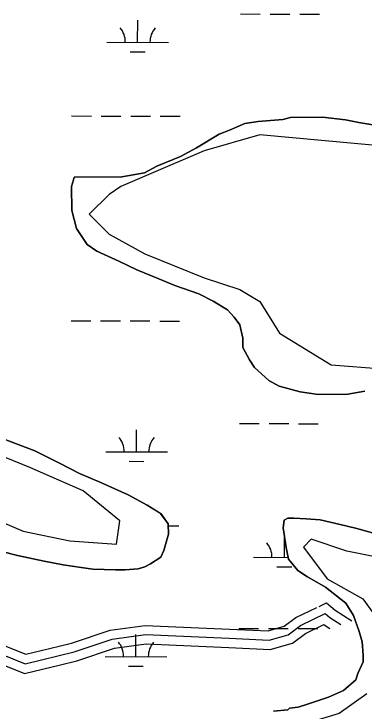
# Model space of a CAD drawing. Extents: x 3161615 to 3199515, y 867541 to 892976.
# Drawn here: x 3169098 to 3169667, y 888164 to 889296 of the extents above; entities that cross this region are included whole.
import ezdxf

# ---------------------------------------------------------------- set-up
doc = ezdxf.new("R2010")
doc.units = 0
for name, color, linetype in [('V-ROAD-CNTR', 7, 'Continuous'), ('V-SITE-VEGE', 7, 'Continuous'), ('V-TOPO-SHOR', 7, 'Continuous'), ('V-WETL-SWMP', 7, 'Continuous')]:
    doc.layers.add(name, color=color, linetype=linetype)

msp = doc.modelspace()

# ---------------------------------------------------------------- linework, layer by layer
at = {"layer": 'V-ROAD-CNTR'}
for points in [[(3168722.4, 888420.5), (3168743, 888405.2), (3168810.2, 888353), (3168876.8, 888333), (3168942, 888324.6), (3169061.1, 888278.4), (3169117.7, 888256), (3169171.5, 888269)], [(3168711.5, 888391.2), (3168724.8, 888381.3), (3168796.3, 888325.9), (3168870.5, 888303.6), (3168934.6, 888295.3), (3169050.2, 888250.5), (3169115.5, 888224.6), (3169173.5, 888238.6)], [(3169593.5, 888333.6), (3169605.8, 888339.5), (3169619.9, 888327.6), (3169646.9, 888310.3)], [(3169171.5, 888269), (3169191.7, 888273.9), (3169254.3, 888294.9), (3169311.3, 888302.7), (3169448.2, 888296.7), (3169510.9, 888293.8), (3169536.7, 888301.2), (3169555.8, 888315.5), (3169589.9, 888331.8)], [(3169055.6, 888264.4), (3169116.6, 888240.3), (3169195.9, 888259.5), (3169257.7, 888280.2), (3169312, 888287.7), (3169447.6, 888281.7), (3169512.6, 888278.7), (3169543.5, 888287.5), (3169563.6, 888302.6), (3169603.5, 888321.8), (3169611, 888315.5), (3169628.9, 888304.1)], [(3169173.5, 888238.6), (3169200, 888245), (3169261.2, 888265.5), (3169312.7, 888272.6), (3169446.9, 888266.8), (3169514.4, 888263.6), (3169550.3, 888273.9), (3169571.4, 888289.7), (3169601.3, 888304), (3169602.1, 888303.4), (3169610.8, 888297.8)]]:
    msp.add_lwpolyline(points, dxfattribs=at)
at = {"layer": 'V-SITE-VEGE'}
for p, q in [((3169547, 889127.8), (3169599.4, 889128.3)), ((3169599.4, 889128.3), (3169636.5, 889123.9)), ((3169448.4, 889107), (3169473, 889118)), ((3169473, 889118), (3169494.6, 889121.2)), ((3169494.6, 889121.2), (3169534.7, 889124.6)), ((3169534.7, 889124.6), (3169547, 889127.8)), ((3169636.5, 889123.9), (3169658.1, 889119.5)), ((3169658.1, 889119.5), (3169695.2, 889113.6)), ((3169431.5, 889100.6), (3169448.4, 889107)), ((3169394.7, 889078.7), (3169431.5, 889100.6)), ((3169368.6, 889064.6), (3169394.7, 889078.7)), ((3169330.1, 889048.9), (3169368.6, 889064.6)), ((3169310.2, 889037.9), (3169330.1, 889048.9)), ((3169273.2, 889031.5), (3169310.2, 889037.9)), ((3169191.6, 889015.4), (3169194.6, 889026.2)), ((3169194.6, 889026.2), (3169196.1, 889030.8)), ((3169196.1, 889030.8), (3169273.2, 889031.5)), ((3169191.9, 888976.8), (3169191.6, 889015.4)), ((3169199.9, 888947.6), (3169191.9, 888976.8)), ((3169217, 888921.5), (3169199.9, 888947.6)), ((3169232.6, 888910.8), (3169217, 888921.5)), ((3169268.2, 888894.1), (3169232.6, 888910.8)), ((3169297.6, 888880.5), (3169268.2, 888894.1)), ((3169333.2, 888865.4), (3169297.6, 888880.5)), ((3169359.5, 888854.8), (3169333.2, 888865.4)), ((3169398.2, 888841.2), (3169359.5, 888854.8)), ((3169421.4, 888829.1), (3169398.2, 888841.2)), ((3169444.7, 888815.4), (3169421.4, 888829.1)), ((3169455.6, 888803.1), (3169444.7, 888815.4)), ((3169464.9, 888790.9), (3169455.6, 888803.1)), ((3169469.7, 888769.3), (3169464.9, 888790.9)), ((3169469.9, 888753.9), (3169469.7, 888769.3)), ((3169480.8, 888733.9), (3169469.9, 888753.9)), ((3169488.6, 888721.7), (3169480.8, 888733.9)), ((3169511.9, 888700.3), (3169488.6, 888721.7)), ((3169529, 888691.1), (3169511.9, 888700.3)), ((3169563, 888682.2), (3169529, 888691.1)), ((3169592.3, 888677.8), (3169563, 888682.2)), ((3169640.2, 888678.2), (3169592.3, 888677.8)), ((3169667.9, 888683), (3169640.2, 888678.2)), ((3169073.1, 888608.7), (3169131.9, 888586.1)), ((3169131.9, 888586.1), (3169172.2, 888566.3)), ((3169172.2, 888566.3), (3169204.7, 888549.6)), ((3169204.7, 888549.6), (3169240.3, 888534.5)), ((3169240.3, 888534.5), (3169283.7, 888514.8)), ((3169283.7, 888514.8), (3169314.6, 888498.1)), ((3169314.6, 888498.1), (3169336.4, 888484.4)), ((3169336.4, 888484.4), (3169348.8, 888467.5)), ((3169535.5, 888461.4), (3169537, 888473.7)), ((3169537, 888473.7), (3169543.1, 888476.9)), ((3169543.1, 888476.9), (3169552.4, 888476.9)), ((3169552.4, 888476.9), (3169572.4, 888475.6)), ((3169572.4, 888475.6), (3169595.6, 888474.2)), ((3169595.6, 888474.2), (3169628, 888466.8)), ((3169348.8, 888467.5), (3169349, 888450.6)), ((3169540.4, 888429), (3169535.5, 888461.4)), ((3169628, 888466.8), (3169652.8, 888460.8)), ((3169652.8, 888460.8), (3169689.9, 888450.3)), ((3169349, 888450.6), (3169341.5, 888424.3)), ((3169543.7, 888410.5), (3169540.4, 888429)), ((3169104, 888416.1), (3169080.8, 888422.1)), ((3169147.3, 888407.2), (3169104, 888416.1)), ((3169341.5, 888424.3), (3169336.9, 888413.4)), ((3169178.2, 888401.3), (3169147.3, 888407.2)), ((3169336.9, 888413.4), (3169320.1, 888402.5)), ((3169559.2, 888392.1), (3169543.7, 888410.5)), ((3169207.5, 888396.9), (3169178.2, 888401.3)), ((3169226, 888394), (3169207.5, 888396.9)), ((3169263.1, 888392.8), (3169226, 888394)), ((3169278.5, 888392.9), (3169263.1, 888392.8)), ((3169300.1, 888394.6), (3169278.5, 888392.9)), ((3169310.8, 888397.8), (3169300.1, 888394.6)), ((3169320.1, 888402.5), (3169310.8, 888397.8)), ((3169574.7, 888381.5), (3169559.2, 888392.1)), ((3169604.2, 888364.8), (3169574.7, 888381.5)), ((3169636.8, 888338.8), (3169604.2, 888364.8)), ((3169649.3, 888318.8), (3169636.8, 888338.8)), ((3169658.8, 888292.7), (3169649.3, 888318.8)), ((3169663.5, 888275.8), (3169658.8, 888292.7)), ((3169665.3, 888254.2), (3169663.5, 888275.8)), ((3169665.4, 888243.4), (3169665.3, 888254.2)), ((3169656.3, 888224.8), (3169665.4, 888243.4)), ((3169653.3, 888214), (3169656.3, 888224.8)), ((3169633.3, 888196.9), (3169653.3, 888214)), ((3169608.8, 888185.9), (3169633.3, 888196.9)), ((3169574.9, 888174.8), (3169608.8, 888185.9)), ((3169542.6, 888165.3), (3169545.7, 888168.4)), ((3169545.7, 888168.4), (3169559.5, 888170)), ((3169559.5, 888170), (3169574.9, 888174.8)), ((3169519.5, 888163.5), (3169542.6, 888165.3))]:
    msp.add_line(p, q, dxfattribs=at)
at = {"layer": 'V-TOPO-SHOR'}
for points in [[(3169709.8, 889080), (3169497.3, 889099.3), (3169407.1, 889073.5), (3169317, 889034.9), (3169271.9, 889015.6), (3169252.6, 889002.7), (3169220.4, 888970.5), (3169252.6, 888938.3), (3169310.6, 888906.1), (3169407.1, 888867.5), (3169465.1, 888848.2), (3169497.3, 888828.9), (3169529.5, 888777.4), (3169613.2, 888725.8), (3169696.9, 888719.4)], [(3169048, 888483.1), (3169113, 888456), (3169188.8, 888439.8), (3169264.6, 888434.4), (3169264.6, 888434.4), (3169270, 888472.3), (3169210.4, 888521), (3169123.8, 888558.9), (3168766.5, 888705)], [(3169735.5, 888403.9), (3169638.9, 888423.2), (3169581, 888442.6), (3169568.1, 888429.7), (3169606.7, 888378.2), (3169664.7, 888346), (3169696.9, 888300.9)], [(3169671.1, 888191.4), (3169626, 888159.3), (3169561.7, 888139.9), (3169426.5, 888107.7), (3169246.2, 888114.2), (3169091.6, 888075.5), (3168885.6, 887972.5), (3168763.3, 887966.1), (3168634.5, 887921), (3168486.4, 887895.3), (3168389.8, 887895.3), (3168151.6, 887876)]]:
    msp.add_lwpolyline(points, dxfattribs=at)
at = {"layer": 'V-WETL-SWMP'}
for p, q in [((3169466.2, 889295.9), (3169498.2, 889295.8)), ((3169514.2, 889295.8), (3169546.2, 889295.7)), ((3169562.2, 889295.7), (3169594.2, 889295.6)), ((3169299, 889250), (3169299.1, 889286)), ((3169249, 889250.1), (3169349, 889249.8)), ((3169287, 889234.6), (3169311, 889234.5)), ((3169191.8, 889130.2), (3169223.8, 889130.1)), ((3169239.8, 889130.1), (3169271.8, 889130)), ((3169287.8, 889129.9), (3169319.8, 889129.8)), ((3169335.8, 889129.8), (3169367.8, 889129.7)), ((3169599.4, 889128.3), (3169547, 889127.8)), ((3169636.5, 889123.9), (3169599.4, 889128.3)), ((3169473, 889118), (3169448.4, 889107)), ((3169494.6, 889121.2), (3169473, 889118)), ((3169534.7, 889124.6), (3169494.6, 889121.2)), ((3169547, 889127.8), (3169534.7, 889124.6)), ((3169658.1, 889119.5), (3169636.5, 889123.9)), ((3169695.2, 889113.6), (3169658.1, 889119.5)), ((3169448.4, 889107), (3169431.5, 889100.6)), ((3169431.5, 889100.6), (3169394.7, 889078.7)), ((3169394.7, 889078.7), (3169368.6, 889064.6)), ((3169368.6, 889064.6), (3169330.1, 889048.9)), ((3169330.1, 889048.9), (3169310.2, 889037.9)), ((3169310.2, 889037.9), (3169273.2, 889031.5)), ((3169194.6, 889026.2), (3169191.6, 889015.4)), ((3169196.1, 889030.8), (3169194.6, 889026.2)), ((3169273.2, 889031.5), (3169196.1, 889030.8)), ((3169191.6, 889015.4), (3169191.9, 888976.8)), ((3169191.9, 888976.8), (3169199.9, 888947.6)), ((3169199.9, 888947.6), (3169217, 888921.5)), ((3169217, 888921.5), (3169232.6, 888910.8)), ((3169232.6, 888910.8), (3169268.2, 888894.1)), ((3169268.2, 888894.1), (3169297.6, 888880.5)), ((3169297.6, 888880.5), (3169333.2, 888865.4)), ((3169333.2, 888865.4), (3169359.5, 888854.8)), ((3169359.5, 888854.8), (3169398.2, 888841.2)), ((3169398.2, 888841.2), (3169421.4, 888829.1)), ((3169421.4, 888829.1), (3169444.7, 888815.4)), ((3169444.7, 888815.4), (3169455.6, 888803.1)), ((3169455.6, 888803.1), (3169464.9, 888790.9)), ((3169190.9, 888797.5), (3169222.9, 888797.4)), ((3169238.9, 888797.4), (3169270.9, 888797.3)), ((3169286.9, 888797.2), (3169318.9, 888797.2)), ((3169334.9, 888797.1), (3169366.9, 888797)), ((3169464.9, 888790.9), (3169469.7, 888769.3)), ((3169469.7, 888769.3), (3169469.9, 888753.9)), ((3169469.9, 888753.9), (3169480.8, 888733.9)), ((3169480.8, 888733.9), (3169488.6, 888721.7)), ((3169488.6, 888721.7), (3169512, 888700.3)), ((3169512, 888700.3), (3169529, 888691.1)), ((3169529, 888691.1), (3169563, 888682.2)), ((3169563, 888682.2), (3169592.3, 888677.8)), ((3169592.3, 888677.8), (3169640.2, 888678.2)), ((3169640.2, 888678.2), (3169667.9, 888683)), ((3169464.4, 888630.6), (3169496.3, 888630.5)), ((3169512.3, 888630.4), (3169544.3, 888630.4)), ((3169560.3, 888630.3), (3169592.3, 888630.2)), ((3169297.2, 888584.6), (3169297.3, 888620.6)), ((3169131.9, 888586.1), (3169073.1, 888608.7)), ((3169172.2, 888566.3), (3169131.9, 888586.1)), ((3169247.2, 888584.8), (3169347.2, 888584.5)), ((3169204.7, 888549.6), (3169172.2, 888566.3)), ((3169285.1, 888569.2), (3169309.1, 888569.1)), ((3169240.3, 888534.5), (3169204.7, 888549.6)), ((3169283.7, 888514.8), (3169240.3, 888534.5)), ((3169314.6, 888498.1), (3169283.7, 888514.8)), ((3169336.3, 888484.4), (3169314.6, 888498.1)), ((3169348.8, 888467.5), (3169336.3, 888484.4)), ((3169537, 888473.7), (3169535.5, 888461.4)), ((3169543.1, 888476.9), (3169537, 888473.7)), ((3169552.4, 888476.9), (3169543.1, 888476.9)), ((3169572.4, 888475.6), (3169552.4, 888476.9)), ((3169595.6, 888474.2), (3169572.4, 888475.6)), ((3169628, 888466.8), (3169595.6, 888474.2)), ((3169349, 888450.6), (3169348.8, 888467.5)), ((3169348.9, 888464.4), (3169366, 888464.4)), ((3169535.5, 888461.4), (3169540.4, 888429)), ((3169652.8, 888460.8), (3169628, 888466.8)), ((3169689.9, 888450.3), (3169652.8, 888460.8)), ((3169341.5, 888424.3), (3169349, 888450.6)), ((3169537.2, 888413.1), (3169537.3, 888449.1)), ((3169540.4, 888429), (3169543.7, 888410.5)), ((3169080.8, 888422.1), (3169104, 888416.1)), ((3169104, 888416.1), (3169147.3, 888407.2)), ((3169336.9, 888413.4), (3169341.5, 888424.3)), ((3169147.3, 888407.2), (3169178.2, 888401.3)), ((3169320.1, 888402.5), (3169336.9, 888413.4)), ((3169487.2, 888413.3), (3169543.2, 888413.1)), ((3169543.7, 888410.5), (3169559.2, 888392.1)), ((3169178.2, 888401.3), (3169207.5, 888396.9)), ((3169207.5, 888396.9), (3169226, 888394)), ((3169226, 888394), (3169263.1, 888392.8)), ((3169263.1, 888392.8), (3169278.5, 888392.9)), ((3169278.5, 888392.9), (3169300.1, 888394.6)), ((3169300.1, 888394.6), (3169310.8, 888397.8)), ((3169310.8, 888397.8), (3169320.1, 888402.5)), ((3169525.1, 888397.7), (3169549.1, 888397.7)), ((3169559.2, 888392.1), (3169574.7, 888381.5)), ((3169574.7, 888381.5), (3169604.2, 888364.8)), ((3169604.2, 888364.8), (3169636.8, 888338.8)), ((3169636.8, 888338.8), (3169649.3, 888318.8)), ((3169649.3, 888318.8), (3169658.8, 888292.7)), ((3169463.4, 888297.9), (3169495.4, 888297.8)), ((3169511.4, 888297.8), (3169543.4, 888297.7)), ((3169559.4, 888297.6), (3169591.4, 888297.6)), ((3169658.8, 888292.7), (3169663.5, 888275.8)), ((3169296.2, 888251.9), (3169296.3, 888287.9)), ((3169663.5, 888275.8), (3169665.3, 888254.2)), ((3169246.2, 888252.1), (3169346.2, 888251.8)), ((3169665.3, 888254.2), (3169665.4, 888243.4)), ((3169284.2, 888236.5), (3169308.2, 888236.5)), ((3169665.4, 888243.4), (3169656.3, 888224.8)), ((3169656.3, 888224.8), (3169653.3, 888214)), ((3169653.3, 888214), (3169633.3, 888196.9)), ((3169633.3, 888196.9), (3169608.8, 888185.9)), ((3169608.8, 888185.9), (3169574.9, 888174.8)), ((3169545.7, 888168.4), (3169542.6, 888165.3)), ((3169559.5, 888170), (3169545.7, 888168.4)), ((3169574.9, 888174.8), (3169559.5, 888170)), ((3169542.6, 888165.3), (3169519.5, 888163.5))]:
    msp.add_line(p, q, dxfattribs=at)
for centre, start, end in [((3169243.8, 889250.6), 359.0699, 40.6135), ((3169354.2, 889250.3), 139.0699, 180.6135), ((3169241.9, 888585.2), 359.0699, 40.6135), ((3169352.4, 888584.9), 139.0699, 180.6135), ((3169481.9, 888413.8), 359.0699, 40.6135), ((3169241, 888252.6), 359.0699, 40.6135), ((3169351.5, 888252.3), 139.0699, 180.6135)]:
    msp.add_arc(centre, 35.2, start, end, dxfattribs=at)

doc.saveas('drawing.dxf')
